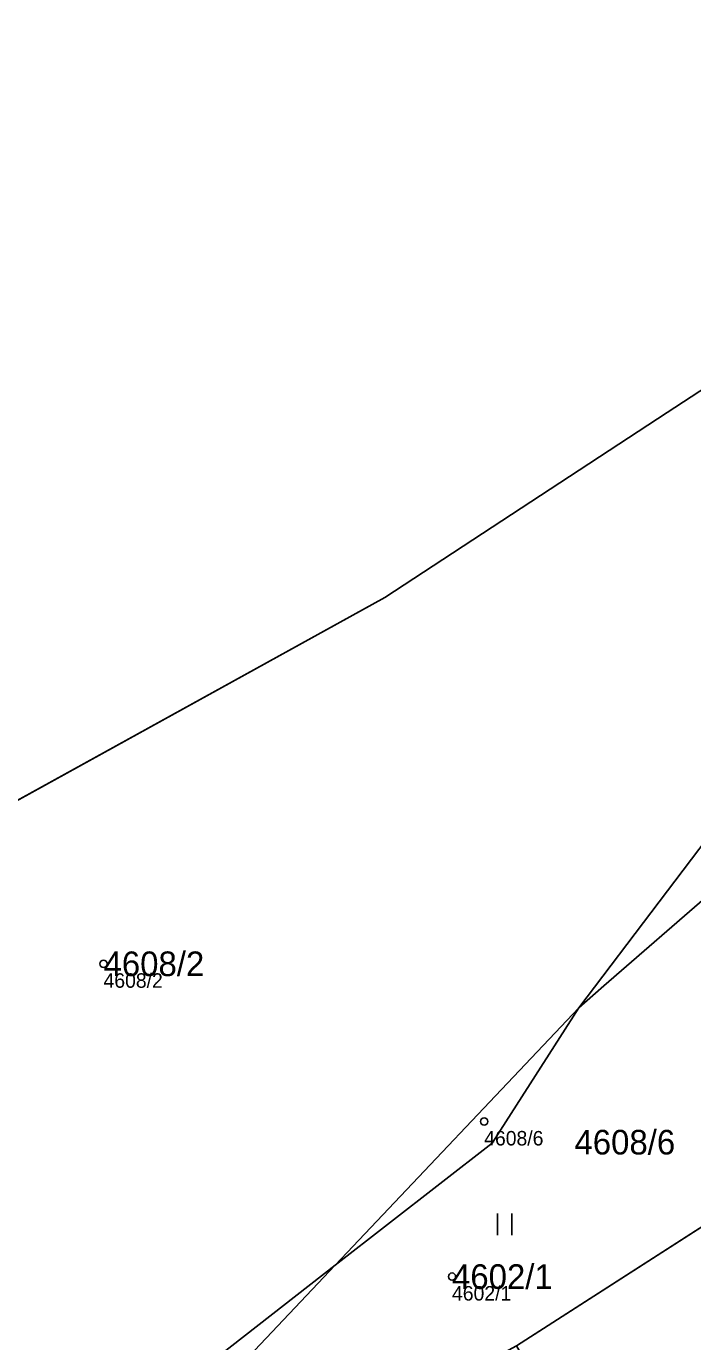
# Model space of a CAD drawing. Extents: x -690132 to -685994, y -975441 to -972444.
# Drawn here: x -689680.1 to -689634.2, y -974710.8 to -974620 of the extents above; entities that cross this region are included whole.
import ezdxf

# ---------------------------------------------------------------- set-up
doc = ezdxf.new("R2010")
doc.units = 0
for name, color, linetype in [('Definiční body', 7, 'Continuous'), ('Hranice parcel', 7, 'Continuous'), ('Parcelní čísla', 7, 'Continuous'), ('Polygon ku', 7, 'Continuous'), ('Polygon parcely', 7, 'Continuous'), ('Značky kultur', 7, 'Continuous')]:
    doc.layers.add(name, color=color, linetype=linetype)

msp = doc.modelspace()

# ---------------------------------------------------------------- linework, layer by layer
at = {"layer": 'Definiční body'}
for centre in [(-689674.81, -974684.75), (-689648.54, -974695.64), (-689650.76, -974706.35)]:
    msp.add_circle(centre, 0.25, dxfattribs=at)
at = {"layer": 'Hranice parcel'}
for p, q in [((-689699.12, -974683.6), (-689655.39, -974659.45)), ((-689658.82, -974705.57), (-689642, -974687.78)), ((-689646.31, -974711.13), (-689615.07, -974691.05))]:
    msp.add_line(p, q, dxfattribs=at)
for points in [[(-689655.39, -974659.45), (-689635.91, -974646.69), (-689626.36, -974640.43)], [(-689642, -974687.78), (-689630.92, -974673.14), (-689622.86, -974664.98)], [(-689625.34, -974673.29), (-689640.28, -974686.28), (-689642, -974687.78)], [(-689642, -974687.78), (-689648, -974697.13), (-689658.82, -974705.57)], [(-689658.82, -974705.57), (-689686.63, -974727.26), (-689698.52, -974721.83), (-689720.46, -974695.2), (-689720.85, -974694.24)], [(-689658.82, -974705.57), (-689674.3, -974721.94), (-689678.22, -974724.23)]]:
    msp.add_lwpolyline(points, dxfattribs=at)
at = {"layer": 'Polygon ku'}
msp.add_lwpolyline([(-689596.57, -974618.1), (-689613.58, -974632.66), (-689618.89, -974635.53), (-689621.66, -974637.35), (-689626.36, -974640.43), (-689635.91, -974646.69), (-689655.39, -974659.45), (-689699.12, -974683.6), (-689701.88, -974684.94), (-689703.87, -974685.93), (-689720.85, -974694.24), (-689721.95, -974694.78), (-689749, -974708.02)], dxfattribs=at)
at = {"layer": 'Polygon parcely'}
for points in [[(-689622.86, -974664.98), (-689626.36, -974640.43), (-689635.91, -974646.69), (-689655.39, -974659.45), (-689699.12, -974683.6), (-689701.88, -974684.94), (-689703.87, -974685.93), (-689720.85, -974694.24), (-689720.46, -974695.2), (-689698.52, -974721.83), (-689686.63, -974727.26), (-689658.82, -974705.57), (-689642, -974687.78), (-689630.92, -974673.14)], [(-689625.34, -974673.29), (-689626.6, -974671.12), (-689624.8, -974670.08), (-689622.38, -974668.39), (-689622.86, -974664.98), (-689630.92, -974673.14), (-689642, -974687.78), (-689640.28, -974686.28)], [(-689674.3, -974721.94), (-689678.22, -974724.23), (-689676.44, -974727.49), (-689672.28, -974725.23), (-689646.31, -974711.13), (-689615.07, -974691.05), (-689616.87, -974687.94), (-689618.96, -974689.51), (-689623.91, -974693.22), (-689626.13, -974690.32), (-689628.21, -974687.61), (-689630.43, -974684.72), (-689632.6, -974681.89), (-689632.85, -974681.56), (-689627.99, -974677.75), (-689624.39, -974674.94), (-689625.34, -974673.29), (-689640.28, -974686.28), (-689642, -974687.78), (-689648, -974697.13), (-689658.82, -974705.57)], [(-689658.82, -974705.57), (-689648, -974697.13), (-689642, -974687.78)], [(-689602.92, -974712.16), (-689615.07, -974691.05), (-689646.31, -974711.13), (-689638.41, -974724.81), (-689635.04, -974730.65), (-689634.89, -974730.91), (-689602.77, -974712.42)], [(-689678.22, -974724.23), (-689674.3, -974721.94), (-689658.82, -974705.57), (-689686.63, -974727.26), (-689698.52, -974721.83), (-689720.46, -974695.2), (-689720.85, -974694.24), (-689721.95, -974694.78), (-689720.99, -974695.47), (-689714.11, -974704.28), (-689706.47, -974714.07), (-689692.17, -974732.4)]]:
    msp.add_lwpolyline(points, close=True, dxfattribs=at)
at = {"layer": 'Značky kultur'}
for p, q in [((-689647.621, -974703.5), (-689647.621, -974702)), ((-689646.62, -974703.5), (-689646.62, -974702))]:
    msp.add_line(p, q, dxfattribs=at)

# ---------------------------------------------------------------- texts
at = {"layer": 'Definiční body'}
for s, p in [('4608/2', (-689674.81, -974686.406)), ('4608/6', (-689648.54, -974697.296)), ('4602/1', (-689650.76, -974708.006))]:
    msp.add_text(s, height=1, dxfattribs=at).set_placement(p)
at = {"layer": 'Parcelní čísla'}
for s, p in [('4608/2', (-689674.81, -974685.6)), ('4608/6', (-689642.31, -974697.918)), ('4602/1', (-689650.76, -974707.2))]:
    msp.add_text(s, height=1.7, dxfattribs=at).set_placement(p)

doc.saveas('drawing.dxf')
